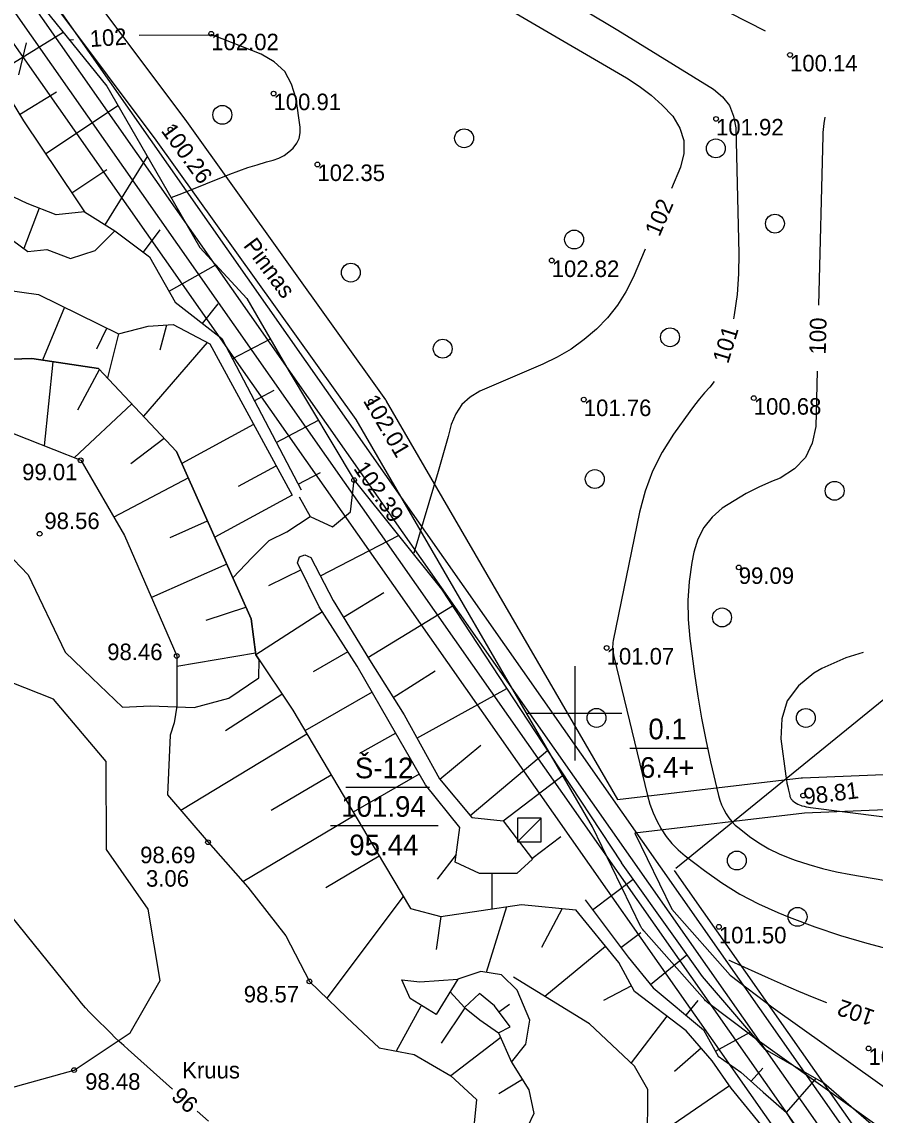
# Model space of a CAD drawing. Extents: x 639774 to 640614, y 6572726 to 6573404.
# Drawn here: x 640253.2 to 640325.5, y 6573065.9 to 6573158.6 of the extents above; entities that cross this region are included whole.
import ezdxf

# ---------------------------------------------------------------- set-up
doc = ezdxf.new("R2010")
doc.units = 0
for name, color, linetype in [('Default', 7, 'Continuous'), ('GEOLPUNKT', 7, 'Continuous'), ('HALJASTUS', 7, 'Continuous'), ('HORISONTAAL', 7, 'Continuous'), ('KORGUS', 7, 'Continuous'), ('Level 47', 7, 'Continuous'), ('PIIR', 7, 'Continuous'), ('PIIR_ME', 7, 'Continuous'), ('PIIR_TM', 7, 'Continuous'), ('PLOKK', 7, 'Continuous'), ('RELJEEF', 7, 'Continuous'), ('TEE', 7, 'Continuous'), ('VORK', 7, 'Continuous'), ('VORMISTUS', 7, 'Continuous')]:
    doc.layers.add(name, color=color, linetype=linetype)

# ---------------------------------------------------------------- blocks, each defined once
blk = doc.blocks.new('surf')
at = {"layer": 'Default'}
blk.add_line((-1, -1), (1, 1), dxfattribs=at)
blk.add_lwpolyline([(1, 1), (-1, 1), (-1, -1)], dxfattribs=at)
at = {"layer": 'Level 47'}
blk.add_line((1, 1), (-1, -1), dxfattribs=at)
blk.add_lwpolyline([(-1, 1), (-1, -1), (1, -1), (1, 1)], close=True, dxfattribs=at)
blk = doc.blocks.new('METS')
at = {"layer": 'Default'}
blk.add_circle((0, 0), 0.8, dxfattribs=at)
blk = doc.blocks.new('VKORIS')
at = {"layer": 'Default'}
for p, q in [((0, 4), (0, -4)), ((-4, 0), (4, 0))]:
    blk.add_line(p, q, dxfattribs=at)

msp = doc.modelspace()

# ---------------------------------------------------------------- linework, layer by layer
at = {"layer": 'GEOLPUNKT'}
for p, q in [((640304.683, 6573097.048), (640311.292, 6573097.048)), ((640280.61, 6573093.743), (640287.708, 6573093.743)), ((640279.298, 6573090.481), (640288.433, 6573090.481))]:
    msp.add_line(p, q, dxfattribs=at)
at = {"layer": 'HORISONTAAL'}
for points in [[(640273.77, 6573179.392), (640274.222, 6573179.294), (640275.217, 6573179.004), (640276.178, 6573178.613), (640277.115, 6573178.154), (640280.655, 6573176.189), (640283.351, 6573174.71), (640286.058, 6573173.249), (640288.779, 6573171.817), (640291.511, 6573170.404), (640316.15, 6573157.82)], [(640287.04, 6573163.999), (640304.397, 6573153.853), (640305.468, 6573153.153), (640306.485, 6573152.389), (640307.422, 6573151.529), (640308.305, 6573150.603), (640308.906, 6573149.591), (640309.259, 6573148.541), (640309.24, 6573147.433), (640308.973, 6573146.287), (640308.191, 6573144.463)], [(640300.784, 6573159.624), (640303.646, 6573157.895), (640311.766, 6573152.888), (640312.525, 6573152.238), (640313.119, 6573151.492), (640313.463, 6573150.604), (640313.642, 6573149.62), (640313.9, 6573138.974), (640313.874, 6573137.224), (640313.759, 6573135.483), (640313.509, 6573133.757), (640313.444, 6573133.43)], [(640252.899, 6573154.111), (640253.538, 6573156.82)], [(640257.521, 6573157.062), (640257.211, 6573157.028)], [(640265.805, 6573143.707), (640265.81, 6573143.708), (640266.257, 6573143.868), (640266.7, 6573144.038), (640270.787, 6573145.674), (640271.548, 6573145.965), (640272.315, 6573146.238), (640273.091, 6573146.486), (640273.872, 6573146.718), (640274.449, 6573146.878), (640274.924, 6573147.053), (640275.372, 6573147.274), (640275.778, 6573147.565), (640276.157, 6573147.901), (640276.442, 6573148.298), (640276.646, 6573148.721), (640276.729, 6573149.183), (640276.73, 6573149.671), (640276.402, 6573152.072), (640276.017, 6573153.303), (640275.426, 6573154.373), (640274.526, 6573155.201), (640273.42, 6573155.866), (640269.33, 6573157.474), (640269.313, 6573157.479), (640269.297, 6573157.483), (640269.279, 6573157.484), (640269.262, 6573157.484), (640269.191, 6573157.479), (640269.174, 6573157.478), (640269.156, 6573157.476), (640269.138, 6573157.475), (640269.121, 6573157.474), (640269.012, 6573157.465), (640268.988, 6573157.464), (640268.964, 6573157.462), (640268.94, 6573157.462), (640268.916, 6573157.461), (640263.104, 6573157.437)], [(640321.19, 6573150.51), (640321.11, 6573149.988), (640321.076, 6573149.727), (640321.047, 6573149.465), (640321.029, 6573149.202), (640321.018, 6573148.939), (640320.669, 6573134.575)], [(640305.982, 6573139.316), (640304.958, 6573136.93), (640304.343, 6573135.717), (640303.635, 6573134.569), (640302.789, 6573133.519), (640301.849, 6573132.535), (640300.799, 6573131.662), (640299.699, 6573130.866), (640298.524, 6573130.186), (640297.298, 6573129.583), (640291.964, 6573127.291), (640291.128, 6573126.782), (640290.423, 6573126.16), (640289.915, 6573125.37), (640289.537, 6573124.467), (640289.271, 6573123.465), (640288.997, 6573122.466), (640288.713, 6573121.469), (640288.422, 6573120.474), (640286.357, 6573113.569)], [(640311.819, 6573128.117), (640311.442, 6573127.641), (640310.996, 6573127.143), (640310.564, 6573126.634), (640310.152, 6573126.109), (640309.752, 6573125.574), (640308.383, 6573123.661), (640307.418, 6573122.113), (640306.591, 6573120.505), (640305.974, 6573118.806), (640305.495, 6573117.046), (640303.264, 6573106.165), (640303.237, 6573105.995), (640303.217, 6573105.824), (640303.212, 6573105.653), (640303.215, 6573105.481), (640303.23, 6573105.309), (640303.25, 6573105.138), (640303.28, 6573104.968), (640303.316, 6573104.8), (640306.162, 6573093.016), (640306.377, 6573092.279), (640306.635, 6573091.559), (640306.959, 6573090.866), (640307.326, 6573090.192), (640307.759, 6573089.56), (640308.234, 6573088.965), (640308.771, 6573088.426), (640309.351, 6573087.925), (640310.991, 6573086.66), (640312.46, 6573085.62), (640313.978, 6573084.665), (640315.569, 6573083.838), (640317.209, 6573083.097), (640318.161, 6573082.712), (640320.331, 6573081.896), (640322.523, 6573081.148), (640324.747, 6573080.504), (640326.993, 6573079.929)], [(640320.533, 6573128.977), (640320.419, 6573124.308), (640320.122, 6573122.9), (640319.563, 6573121.67), (640318.613, 6573120.711), (640317.403, 6573119.931), (640316.676, 6573119.633), (640315.589, 6573119.146), (640314.526, 6573118.614), (640313.501, 6573118.012), (640312.5, 6573117.366), (640311.642, 6573116.604), (640310.931, 6573115.747), (640310.44, 6573114.748), (640310.096, 6573113.654), (640309.933, 6573112.787), (640309.71, 6573111.177), (640309.589, 6573109.564), (640309.621, 6573107.947), (640309.755, 6573106.327), (640310.148, 6573103.328), (640310.422, 6573101.456), (640310.735, 6573099.59), (640311.104, 6573097.735), (640311.513, 6573095.887), (640312.192, 6573093.019), (640312.307, 6573092.618), (640312.447, 6573092.226), (640312.622, 6573091.85), (640312.821, 6573091.483), (640313.056, 6573091.139), (640313.313, 6573090.816), (640313.606, 6573090.524), (640313.921, 6573090.252), (640314.812, 6573089.565), (640315.614, 6573089.007), (640316.444, 6573088.503), (640317.319, 6573088.08), (640318.224, 6573087.712), (640318.675, 6573087.553), (640319.835, 6573087.177), (640321.006, 6573086.842), (640322.193, 6573086.566), (640323.389, 6573086.33), (640334.101, 6573084.498)], [(640324.453, 6573105.157), (640322.982, 6573104.685), (640320.94, 6573103.776), (640320.268, 6573103.406), (640318.958, 6573102.315), (640317.996, 6573101.05), (640317.553, 6573099.522), (640317.458, 6573097.821), (640317.891, 6573094.66), (640317.936, 6573094.362), (640317.986, 6573094.065), (640318.045, 6573093.77), (640318.109, 6573093.476), (640318.216, 6573093.02), (640318.234, 6573092.956), (640318.256, 6573092.893), (640318.283, 6573092.833), (640318.315, 6573092.774), (640318.352, 6573092.719), (640318.393, 6573092.668), (640318.439, 6573092.621), (640318.49, 6573092.578), (640318.633, 6573092.468), (640318.761, 6573092.379), (640318.895, 6573092.301), (640319.036, 6573092.236), (640319.182, 6573092.182), (640319.247, 6573092.161), (640319.43, 6573092.109), (640319.615, 6573092.063), (640319.802, 6573092.028), (640319.99, 6573091.999), (640338.1, 6573089.733)], [(640265.923, 6573068.147), (640262.161, 6573071.489), (640261.785, 6573071.828), (640261.414, 6573072.173), (640261.048, 6573072.522), (640260.687, 6573072.877), (640259.253, 6573074.306), (640258.899, 6573074.668), (640258.556, 6573075.039), (640258.223, 6573075.42), (640257.9, 6573075.809), (640251.631, 6573083.59)], [(640313.062, 6573079.072), (640313.097, 6573079.059), (640313.246, 6573078.997), (640316.383, 6573077.577), (640317.67, 6573077.005), (640318.962, 6573076.445), (640320.262, 6573075.902), (640321.322, 6573075.471)], [(640268.978, 6573065.432), (640268.016, 6573066.287)]]:
    msp.add_lwpolyline(points, dxfattribs=at)
at = {"layer": 'KORGUS'}
for centre in [(640269.204, 6573157.587), (640318.243, 6573155.791), (640274.48, 6573152.511), (640311.974, 6573150.365), (640265.743, 6573149.462), (640278.201, 6573146.503), (640298.051, 6573138.368), (640282.745, 6573126.4), (640300.77, 6573126.582), (640315.174, 6573126.703), (640258.141, 6573121.432), (640281.31, 6573119.758), (640254.665, 6573115.207), (640313.9, 6573112.359), (640266.281, 6573104.85), (640302.706, 6573105.528), (640319.356, 6573093.02), (640268.93, 6573089.061), (640312.215, 6573081.896), (640277.525, 6573077.272), (640324.893, 6573071.595), (640257.589, 6573069.756)]:
    msp.add_circle(centre, 0.2, dxfattribs=at)
at = {"layer": 'PIIR'}
for points in [[(640349.378, 6573120.002), (640308.554, 6573086.846)], [(640308.434, 6573086.681), (640387.13, 6572974.476), (640415.01, 6572936.29)]]:
    msp.add_lwpolyline(points, dxfattribs=at)
at = {"layer": 'PIIR_ME'}
msp.add_lwpolyline([(639893.73, 6573204.14), (640055.1, 6573314.87), (640193.31, 6573223.34), (640217.79, 6573211.76), (640385.13, 6572973.09), (640083.9, 6572763.56), (639864.27, 6573069.26), (639874.53, 6573098.72), (639893.73, 6573204.14)], dxfattribs=at)
msp.add_lwpolyline([(639895.185, 6573203.198), (640055.116, 6573312.94), (640192.522, 6573221.943), (640216.723, 6573210.495), (640382.898, 6572973.486), (640084.28, 6572765.773), (639866.054, 6573069.519), (639876.082, 6573098.311)], close=True, dxfattribs=at)
at = {"layer": 'PIIR_TM'}
msp.add_lwpolyline([(639892.275, 6573205.082), (640055.084, 6573316.8), (640194.098, 6573224.737), (640218.857, 6573213.025), (640387.362, 6572972.694), (640083.52, 6572761.347), (639862.486, 6573069.001), (639872.978, 6573099.129)], close=True, dxfattribs=at)
at = {"layer": 'PLOKK'}
msp.add_lwpolyline([(639896.639, 6573202.255), (640055.132, 6573311.011), (640191.734, 6573220.545), (640215.656, 6573209.229), (640380.666, 6572973.883), (640084.66, 6572767.987), (639867.839, 6573069.777), (639877.634, 6573097.902)], close=True, dxfattribs=at)
at = {"layer": 'RELJEEF'}
for p, q in [((640250.875, 6573154.167), (640256.664, 6573157.705)), ((640252.961, 6573150.754), (640256.08, 6573152.66)), ((640255.163, 6573147.416), (640261.289, 6573151.516)), ((640260.215, 6573141.394), (640263.8, 6573147.186)), ((640257.388, 6573144.092), (640260.344, 6573146.07)), ((640254.634, 6573142.794), (640253.315, 6573139.394)), ((640263.462, 6573139.063), (640264.882, 6573140.954)), ((640265.632, 6573135.756), (640269.595, 6573138.006)), ((640268.469, 6573133.019), (640269.786, 6573134.695)), ((640256.781, 6573134.401), (640254.908, 6573129.922)), ((640265.405, 6573132.9), (640264.859, 6573130.77)), ((640259.503, 6573130.872), (640260.37, 6573132.635)), ((640261.332, 6573132.161), (640260.4, 6573128.421)), ((640268.865, 6573131.405), (640263.459, 6573125.171)), ((640270.99, 6573130.029), (640274.216, 6573131.722)), ((640255.796, 6573129.788), (640255.034, 6573122.667)), ((640257.89, 6573125.7), (640259.723, 6573129.139)), ((640272.849, 6573126.487), (640274.541, 6573127.375)), ((640262.465, 6573126.227), (640257.601, 6573121.647)), ((640272.788, 6573124.476), (640266.72, 6573121.172)), ((640274.708, 6573122.945), (640278.287, 6573124.823)), ((640262.383, 6573121.159), (640265.207, 6573123.314)), ((640271.526, 6573119.235), (640274.701, 6573120.963)), ((640267.265, 6573119.947), (640260.943, 6573116.627)), ((640276.568, 6573119.404), (640278.454, 6573120.394)), ((640276.047, 6573118.491), (640269.499, 6573114.925)), ((640276.643, 6573118.349), (640277.584, 6573116.676)), ((640265.719, 6573114.882), (640268.891, 6573116.293)), ((640278.455, 6573111.638), (640285.06, 6573115.072)), ((640270.516, 6573112.638), (640264.137, 6573109.8)), ((640276.819, 6573112.143), (640274.065, 6573110.791)), ((640280.397, 6573108.143), (640283.828, 6573110.234)), ((640268.788, 6573107.894), (640272.142, 6573108.983)), ((640282.478, 6573104.727), (640289.643, 6573109.093)), ((640278.631, 6573108.58), (640272.986, 6573104.96)), ((640272.967, 6573105.102), (640266.281, 6573103.946)), ((640280.79, 6573105.213), (640277.84, 6573103.497)), ((640284.612, 6573101.344), (640288.188, 6573103.604)), ((640270.403, 6573098.547), (640275.197, 6573101.626)), ((640282.842, 6573101.78), (640277.14, 6573098.513)), ((640286.633, 6573097.894), (640294.243, 6573102.093)), ((640277.308, 6573098.231), (640266.64, 6573091.747)), ((640284.832, 6573098.311), (640281.779, 6573096.587)), ((640288.576, 6573094.399), (640292.032, 6573097.3)), ((640291.148, 6573091.336), (640297.699, 6573096.835)), ((640274.273, 6573091.776), (640279.351, 6573094.791)), ((640286.829, 6573094.844), (640281.233, 6573091.622)), ((640293.935, 6573090.875), (640299.053, 6573094.779)), ((640281.393, 6573091.352), (640271.893, 6573085.711)), ((640296.361, 6573087.695), (640298.81, 6573089.563)), ((640278.924, 6573085.234), (640283.435, 6573087.913)), ((640289.953, 6573088.038), (640288.333, 6573085.937)), ((640292.974, 6573086.411), (640292.967, 6573083.411)), ((640301.513, 6573083.339), (640304.961, 6573085.928)), ((640285.477, 6573084.473), (640278.995, 6573075.855)), ((640294.224, 6573083.598), (640292.487, 6573078.029)), ((640288.666, 6573082.772), (640288.249, 6573079.967)), ((640298.949, 6573083.437), (640297.19, 6573080.146)), ((640303.915, 6573080.14), (640305.597, 6573081.404)), ((640302.622, 6573080.234), (640297.467, 6573075.993)), ((640306.409, 6573077.014), (640309.506, 6573079.535)), ((640290.672, 6573075.063), (640289.441, 6573076.39)), ((640304.802, 6573076.903), (640302.446, 6573075.639)), ((640293.583, 6573074.695), (640294.468, 6573075.353)), ((640309.43, 6573074.402), (640310.467, 6573075.645)), ((640286.963, 6573075.167), (640284.884, 6573071.357)), ((640290.698, 6573075.041), (640288.68, 6573072.047)), ((640307.802, 6573074.322), (640304.774, 6573070.364)), ((640293.729, 6573072.516), (640289.494, 6573069.279)), ((640311.919, 6573071.358), (640314.854, 6573072.983)), ((640310.717, 6573071.611), (640308.455, 6573069.631)), ((640314.947, 6573068.808), (640315.944, 6573069.921)), ((640295.563, 6573068.971), (640293.582, 6573067.742)), ((640317.947, 6573066.162), (640320.456, 6573069.029)), ((640313.108, 6573068.413), (640306.17, 6573063.673))]:
    msp.add_line(p, q, dxfattribs=at)
for points in [[(640222.13, 6573151.815), (640222.592, 6573152.322), (640226.462, 6573154.413), (640229.184, 6573155.728), (640237.137, 6573151.368), (640240.095, 6573152.782), (640241.369, 6573157.783), (640242.021, 6573160.308), (640240.845, 6573162.953), (640240.11, 6573165.544), (640241.677, 6573166.719), (640245.729, 6573161.66), (640249.344, 6573156.673), (640253.302, 6573150.196), (640257.778, 6573143.509), (640258.453, 6573142.485), (640261.022, 6573140.895), (640263.971, 6573138.681), (640266.152, 6573134.84), (640270.089, 6573131.746), (640276.812, 6573118.939)], [(640254.608, 6573160.253), (640260.345, 6573153.145), (640264.491, 6573145.993), (640268.236, 6573139.48), (640272.225, 6573135.155), (640275.814, 6573128.966), (640281.31, 6573119.758)], [(640258.453, 6573142.485), (640256.071, 6573142.236), (640253.595, 6573143.197), (640250.774, 6573144.514), (640247.733, 6573144.542), (640245.184, 6573144.172), (640241.899, 6573148.002), (640240.095, 6573152.782)], [(640222.13, 6573151.815), (640223.16, 6573150.268), (640230.563, 6573145.589), (640236.877, 6573140.928), (640239, 6573138.875), (640241.845, 6573137.26), (640254.575, 6573135.487), (640261.332, 6573132.161)], [(640237.137, 6573151.368), (640237.262, 6573148.884), (640238.305, 6573145.844), (640240.095, 6573143.175), (640243.654, 6573141.579), (640248.014, 6573140.695), (640250.912, 6573141.145), (640253.678, 6573139.13), (640255.275, 6573139.306), (640257.283, 6573138.548), (640259.366, 6573139.228), (640261.022, 6573140.895)], [(640215.945, 6573141.615), (640221.128, 6573138.18), (640230.67, 6573129.781), (640240.508, 6573125.266), (640251.276, 6573124.161), (640258.141, 6573121.432), (640261.862, 6573115.05), (640266.281, 6573104.85), (640266.281, 6573100.609), (640266.067, 6573099.194), (640265.722, 6573098.133), (640265.507, 6573093.077), (640268.93, 6573089.061), (640272.295, 6573085.257), (640275.529, 6573081.134), (640277.525, 6573077.272), (640280.703, 6573074.209)], [(640261.332, 6573132.161), (640263.852, 6573132.797), (640265.986, 6573132.939), (640269.076, 6573131.292), (640276.047, 6573118.491)], [(640271.035, 6573111.473), (640272.658, 6573113.21), (640274.104, 6573114.651), (640275.603, 6573115.368), (640277.584, 6573116.676), (640279.483, 6573115.79), (640280.999, 6573117.061), (640281.31, 6573119.758), (640288.712, 6573110.509), (640297.906, 6573096.519), (640303.964, 6573087.33)], [(640296.411, 6573087.629), (640295.096, 6573086.406), (640291.931, 6573086.414), (640289.858, 6573087.371), (640290.275, 6573090.307), (640287.351, 6573093.937), (640284.284, 6573099.263), (640281.581, 6573103.981), (640278.358, 6573109.006), (640276.522, 6573112.748), (640276.678, 6573113.256), (640277.133, 6573113.412), (640277.641, 6573113.204), (640279.545, 6573109.541), (640282.61, 6573104.511), (640285.541, 6573099.874), (640288.534, 6573094.45), (640291.291, 6573091.165), (640293.945, 6573090.875), (640296.411, 6573087.629)], [(640251.609, 6573068.071), (640257.589, 6573069.756), (640262.34, 6573072.902), (640264.865, 6573077.335), (640263.846, 6573083.406), (640260.317, 6573088.451), (640260.302, 6573095.908), (640255.828, 6573101.182), (640252.196, 6573102.645)], [(640343.64, 6573037.711), (640341.123, 6573042.786), (640331.736, 6573057.867), (640327.427, 6573063.154), (640321.102, 6573068.661), (640316.127, 6573071.498), (640310.816, 6573077.691), (640308.678, 6573080.699), (640303.964, 6573087.33)], [(640300.887, 6573084.173), (640304.518, 6573079.337), (640306.64, 6573076.73), (640310.925, 6573073.155), (640312.151, 6573070.94), (640314.084, 6573069.581), (640315.97, 6573067.892), (640317.947, 6573066.162)], [(640318.212, 6573041.482), (640319.941, 6573053.114), (640315.77, 6573065.132), (640313.247, 6573068.21), (640311.655, 6573070.54), (640309.439, 6573073.07), (640305.061, 6573076.419), (640303.748, 6573078.866), (640300.081, 6573083.323)], [(640294.655, 6573070.434), (640295.851, 6573071.959), (640296.199, 6573073.979), (640295.133, 6573076.54), (640293.804, 6573077.828), (640292.032, 6573078.098), (640290.089, 6573077.459), (640288.268, 6573074.455)], [(640285.352, 6573077.391), (640286.875, 6573077.224), (640290.089, 6573077.459)], [(640313.168, 6573039.266), (640309.814, 6573046.524), (640307.362, 6573050.99), (640307.065, 6573052.032), (640306.992, 6573057.427), (640306.169, 6573063.467), (640306.197, 6573068.114), (640305.067, 6573070.09), (640301.241, 6573073.666), (640294.816, 6573077.628)], [(640293.55, 6573072.919), (640294.535, 6573073.414), (640293.211, 6573075.195), (640291.942, 6573076.241), (640290.672, 6573075.063)], [(640290.672, 6573075.063), (640291.952, 6573074.005), (640293.55, 6573072.919), (640294.655, 6573070.434), (640296.119, 6573068.076), (640296.529, 6573066.069), (640295.462, 6573063.827), (640296.146, 6573061.774), (640303.03, 6573053.631), (640306.527, 6573049.212), (640309.418, 6573045.026), (640313.168, 6573039.266), (640315.506, 6573035.541), (640319.251, 6573031.133), (640323.629, 6573024.488), (640326.585, 6573019.437)], [(640280.703, 6573074.209), (640283.43, 6573071.636), (640286.396, 6573071.067), (640289.494, 6573069.279), (640291.671, 6573067.258), (640291.431, 6573064.692), (640290.467, 6573063.374), (640290.599, 6573061.529), (640292.914, 6573059.612), (640297.129, 6573054.187), (640304.19, 6573046.762), (640309.338, 6573040.096), (640314.011, 6573034.093), (640318.844, 6573028.098), (640322.925, 6573022.999), (640326.585, 6573019.437)], [(640343.64, 6573037.711), (640336.384, 6573045.837), (640331.259, 6573052.149), (640323.234, 6573059.013), (640320.852, 6573061.723), (640317.947, 6573066.162)]]:
    msp.add_lwpolyline(points, dxfattribs=at)
at = {"layer": 'TEE'}
for points in [[(640211.909, 6573227.239), (640226.875, 6573206.435), (640226.885, 6573206.435), (640226.885, 6573206.425), (640226.895, 6573206.415), (640250.426, 6573172.402), (640266.947, 6573150.365), (640266.947, 6573150.355), (640266.957, 6573150.345), (640266.967, 6573150.335), (640283.969, 6573126.572), (640283.989, 6573126.532), (640284.019, 6573126.492), (640284.039, 6573126.452), (640303.628, 6573092.689), (640319.186, 6573094.515), (640319.216, 6573094.515), (640319.256, 6573094.515), (640319.296, 6573094.515), (640345.396, 6573095.588)], [(640326.007, 6573064.784), (640315.053, 6573072.608), (640315.043, 6573072.618), (640315.033, 6573072.628), (640315.023, 6573072.638), (640311.242, 6573075.497), (640311.161, 6573075.557), (640311.091, 6573075.627), (640311.021, 6573075.697), (640305.845, 6573081.565), (640305.765, 6573081.666), (640305.695, 6573081.766), (640305.635, 6573081.876), (640305.615, 6573081.906), (640301.502, 6573090.382), (640281.481, 6573124.887), (640264.529, 6573148.579), (640248.009, 6573170.626), (640247.999, 6573170.647), (640247.989, 6573170.657), (640247.979, 6573170.677), (640224.437, 6573204.7), (640209.482, 6573225.483)], [(640345.526, 6573092.599), (640319.477, 6573091.526), (640305.103, 6573089.84), (640308.232, 6573083.401), (640313.168, 6573077.794), (640316.819, 6573075.035), (640327.912, 6573067.111)]]:
    msp.add_lwpolyline(points, dxfattribs=at)
at = {"layer": 'VORMISTUS'}
for points in [[(640214.754, 6573145.807), (640220.125, 6573144.333), (640226.194, 6573141.629), (640232.799, 6573137.291), (640241.467, 6573131.599), (640247.18, 6573129.826), (640254.002, 6573130.059), (640259.661, 6573129.206), (640266.269, 6573122.186), (640272.581, 6573107.996), (640272.986, 6573104.96)], [(640251.864, 6573113.635), (640253.688, 6573111.735), (640256.823, 6573105.175), (640259.096, 6573102.995), (640261.697, 6573100.501), (640264.059, 6573100.615), (640267.759, 6573100.475), (640270.708, 6573101.277), (640273.232, 6573103.001), (640273.274, 6573104.527), (640272.986, 6573104.96), (640272.581, 6573107.996), (640266.269, 6573122.186), (640259.661, 6573129.206), (640254.002, 6573130.059), (640247.18, 6573129.826)], [(640272.986, 6573104.96), (640276.11, 6573100.249), (640282.472, 6573089.534), (640286.089, 6573083.444), (640288.666, 6573082.772)], [(640288.666, 6573082.772), (640295.48, 6573083.785), (640300.081, 6573083.323)], [(640288.268, 6573074.455), (640286.061, 6573075.821), (640285.352, 6573077.391)]]:
    msp.add_lwpolyline(points, dxfattribs=at)

# ---------------------------------------------------------------- block references
at = {"layer": 'GEOLPUNKT'}
msp.add_blockref('surf', (640296.153, 6573090.095), dxfattribs=at)
at = {"layer": 'HALJASTUS'}
for p in [(640270.143, 6573150.712), (640290.627, 6573148.724), (640311.959, 6573147.868), (640316.967, 6573141.491), (640299.948, 6573140.145), (640281.031, 6573137.34), (640308.076, 6573131.859), (640288.816, 6573130.894), (640301.699, 6573119.843), (640322.023, 6573118.852), (640312.481, 6573108.118), (640301.847, 6573099.603), (640319.586, 6573099.602), (640313.738, 6573087.515), (640318.882, 6573082.742)]:
    msp.add_blockref('METS', p, dxfattribs=at)
at = {"layer": 'VORK'}
msp.add_blockref('VKORIS', (640300, 6573100), dxfattribs=at)

# ---------------------------------------------------------------- texts
at = {"layer": 'GEOLPUNKT'}
for s, p in [('0.1', (640306.243, 6573097.789)), ('Š-12', (640281.377, 6573094.485)), ('6.4+', (640305.529, 6573094.527)), ('101.94', (640280.221, 6573091.223)), ('95.44', (640280.901, 6573087.961))]:
    msp.add_text(s, height=1.75, dxfattribs=at).set_placement(p)
at = {"layer": 'HORISONTAAL'}
for s, rotation, p in [('102', 3.84127, (640258.957, 6573156.457)), ('102', 66.77244, (640307.175, 6573140.322)), ('100', 88.60765, (640321.267, 6573130.392)), ('101', 72.99688, (640312.992, 6573129.557)), ('102', 161.19318, (640325.526, 6573074.778)), ('96', 138.37497, (640268.213, 6573067.048))]:
    msp.add_text(s, height=1.4, rotation=rotation, dxfattribs=at).set_placement(p)
at = {"layer": 'KORGUS'}
for s, p in [('102.02', (640269.204, 6573156.187)), ('100.14', (640318.243, 6573154.391)), ('100.91', (640274.48, 6573151.111)), ('101.92', (640311.974, 6573148.965)), ('102.35', (640278.201, 6573145.103)), ('102.82', (640298.051, 6573136.968)), ('101.76', (640300.77, 6573125.182)), ('100.68', (640315.174, 6573125.303)), ('99.01 ', (640253.181, 6573119.743)), ('98.56 ', (640255.065, 6573115.607)), ('99.09', (640313.9, 6573110.959)), ('98.46 ', (640260.391, 6573104.497)), ('101.07', (640302.706, 6573104.128)), ('98.69 ', (640263.182, 6573087.287)), ('3.06', (640263.675, 6573085.299)), ('101.50', (640312.215, 6573080.496)), ('98.57 ', (640271.96, 6573075.486)), ('102.39', (640324.893, 6573070.195)), ('98.48 ', (640258.521, 6573068.088))]:
    msp.add_text(s, height=1.4, dxfattribs=at).set_placement(p)
for s, rotation, p in [('100.26', 306.01173, (640264.899, 6573149.359)), ('102.01', 300.35851, (640282.035, 6573126.482)), ('102.39', 304.5246, (640281.207, 6573120.739)), ('98.81', 7.21193, (640319.474, 6573092.221))]:
    msp.add_text(s, height=1.4, rotation=rotation, dxfattribs=at).set_placement(p)
at = {"layer": 'TEE'}
msp.add_text('Pinnas', height=1.4, rotation=306.66641, dxfattribs=at).set_placement((640271.868, 6573139.622))
msp.add_text('Kruus', height=1.4, dxfattribs=at).set_placement((640266.746, 6573069.048))

doc.saveas('drawing.dxf')
